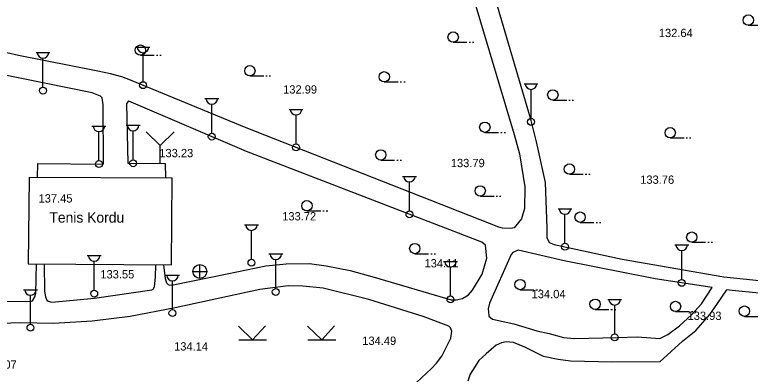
# Model space of a CAD drawing. Extents: x 419101 to 420177, y 4451541 to 4452254.
# Drawn here: x 419185.8 to 419292.2, y 4452123.9 to 4452175.9 of the extents above; entities that cross this region are included whole.
import ezdxf

# ---------------------------------------------------------------- set-up
doc = ezdxf.new("R2010")
doc.units = 0
doc.layers.add('3_HALİHAZIR', color=7, linetype='Continuous')

msp = doc.modelspace()

# ---------------------------------------------------------------- linework, layer by layer
at = {"layer": '3_HALİHAZIR'}
for p, q in [((419291.89, 4452174.42), (419293.89, 4452174.42)), ((419203.33, 4452171.25), (419205.33, 4452171.25)), ((419249.19, 4452171.96), (419251.19, 4452171.96)), ((419251.49, 4452171.96), (419251.69, 4452171.96)), ((419251.99, 4452171.96), (419252.19, 4452171.96)), ((419188.85, 4452170.46), (419190.85, 4452170.46)), ((419203.95, 4452170.07), (419205.95, 4452170.07)), ((419204.33, 4452166.25), (419204.33, 4452170.44)), ((419206.25, 4452170.07), (419206.45, 4452170.07)), ((419206.75, 4452170.07), (419206.95, 4452170.07)), ((419189.85, 4452165.46), (419189.85, 4452169.66)), ((419219.78, 4452167.09), (419221.78, 4452167.09)), ((419222.08, 4452167.09), (419222.28, 4452167.09)), ((419222.58, 4452167.09), (419222.78, 4452167.09)), ((419239.23, 4452166.21), (419241.23, 4452166.21)), ((419241.53, 4452166.21), (419241.73, 4452166.21)), ((419242.03, 4452166.21), (419242.23, 4452166.21)), ((419259.46, 4452165.94), (419261.46, 4452165.94)), ((419260.46, 4452160.94), (419260.46, 4452165.13)), ((419213.27, 4452163.81), (419215.27, 4452163.81)), ((419263.61, 4452163.59), (419265.61, 4452163.59)), ((419265.91, 4452163.59), (419266.11, 4452163.59)), ((419266.41, 4452163.59), (419266.61, 4452163.59)), ((419214.27, 4452158.81), (419214.27, 4452163)), ((419225.46, 4452162.24), (419227.46, 4452162.24)), ((419226.46, 4452157.24), (419226.46, 4452161.43)), ((419196.94, 4452159.83), (419198.94, 4452159.83)), ((419201.89, 4452159.95), (419203.89, 4452159.95)), ((419197.94, 4452154.83), (419197.94, 4452159.02)), ((419202.89, 4452154.95), (419202.89, 4452159.14)), ((419206.8, 4452157), (419204.8, 4452159)), ((419206.8, 4452157), (419208.81, 4452159)), ((419253.77, 4452158.91), (419255.77, 4452158.91)), ((419256.07, 4452158.91), (419256.27, 4452158.91)), ((419256.57, 4452158.91), (419256.77, 4452158.91)), ((419280.59, 4452158.11), (419282.59, 4452158.11)), ((419282.89, 4452158.11), (419283.09, 4452158.11)), ((419283.39, 4452158.11), (419283.59, 4452158.11)), ((419206.8, 4452154.41), (419206.8, 4452157)), ((419238.72, 4452154.9), (419240.72, 4452154.9)), ((419241.02, 4452154.9), (419241.22, 4452154.9)), ((419241.52, 4452154.9), (419241.72, 4452154.9)), ((419241.87, 4452152.55), (419243.87, 4452152.55)), ((419266.01, 4452152.86), (419268.01, 4452152.86)), ((419268.31, 4452152.86), (419268.51, 4452152.86)), ((419268.81, 4452152.86), (419269.01, 4452152.86)), ((419242.87, 4452147.55), (419242.87, 4452151.75)), ((419253.1, 4452149.68), (419255.1, 4452149.68)), ((419255.4, 4452149.68), (419255.6, 4452149.68)), ((419255.9, 4452149.68), (419256.1, 4452149.68)), ((419264.36, 4452147.86), (419266.36, 4452147.86)), ((419228.04, 4452147.55), (419230.04, 4452147.55)), ((419230.34, 4452147.55), (419230.54, 4452147.55)), ((419230.84, 4452147.55), (419231.04, 4452147.55)), ((419265.36, 4452142.86), (419265.36, 4452147.06)), ((419219.01, 4452145.54), (419221.01, 4452145.54)), ((419267.56, 4452145.89), (419269.56, 4452145.89)), ((419269.86, 4452145.89), (419270.06, 4452145.89)), ((419270.36, 4452145.89), (419270.56, 4452145.89)), ((419220.01, 4452140.54), (419220.01, 4452144.73)), ((419281.26, 4452142.63), (419283.26, 4452142.63)), ((419283.71, 4452143), (419285.71, 4452143)), ((419286.01, 4452143), (419286.21, 4452143)), ((419286.51, 4452143), (419286.71, 4452143)), ((419222.53, 4452141.31), (419224.53, 4452141.31)), ((419243.64, 4452141.35), (419245.64, 4452141.35)), ((419245.94, 4452141.35), (419246.14, 4452141.35)), ((419246.44, 4452141.35), (419246.64, 4452141.35)), ((419282.26, 4452137.63), (419282.26, 4452141.83)), ((419196.26, 4452141.08), (419198.26, 4452141.08)), ((419197.26, 4452136.08), (419197.26, 4452140.27)), ((419223.53, 4452136.31), (419223.53, 4452140.51)), ((419247.8, 4452140.23), (419249.8, 4452140.23)), ((419212.56, 4452137.76), (419212.56, 4452139.76)), ((419248.8, 4452135.23), (419248.8, 4452139.42)), ((419207.58, 4452138.25), (419209.58, 4452138.25)), ((419211.54, 4452138.75), (419213.54, 4452138.75)), ((419208.58, 4452133.25), (419208.58, 4452137.44)), ((419187.04, 4452136.14), (419189.04, 4452136.14)), ((419258.87, 4452136.14), (419260.87, 4452136.14)), ((419261.17, 4452136.14), (419261.37, 4452136.14)), ((419261.67, 4452136.14), (419261.87, 4452136.14)), ((419188.04, 4452131.14), (419188.04, 4452135.34)), ((419271.56, 4452134.73), (419273.56, 4452134.73)), ((419272.56, 4452129.73), (419272.56, 4452133.92)), ((419269.72, 4452133.28), (419271.72, 4452133.28)), ((419272.02, 4452133.28), (419272.22, 4452133.28)), ((419272.52, 4452133.28), (419272.72, 4452133.28)), ((419281.36, 4452132.96), (419283.36, 4452132.96)), ((419283.66, 4452132.96), (419283.86, 4452132.96)), ((419284.16, 4452132.96), (419284.36, 4452132.96)), ((419291.32, 4452132.28), (419293.32, 4452132.28)), ((419220.18, 4452128.89), (419218.12, 4452130.88)), ((419220.18, 4452128.89), (419222.03, 4452130.9)), ((419230.18, 4452128.89), (419228.12, 4452130.88)), ((419230.18, 4452128.89), (419232.03, 4452130.9)), ((419218.16, 4452128.89), (419222.2, 4452128.89)), ((419228.16, 4452128.89), (419232.2, 4452128.89))]:
    msp.add_line(p, q, dxfattribs=at)
for points in [[(419247.02, 4452195.49), (419258.01, 4452158.62), (419258.79, 4452155.8), (419259.55, 4452151.05), (419259.51, 4452147.9), (419259.06, 4452146.42), (419258.03, 4452145.11), (419257.53, 4452144.99), (419256.32, 4452145.07), (419255.78, 4452145.18), (419219.25, 4452159.58), (419202.53, 4452166.49), (419201.24, 4452166.94), (419199.62, 4452167.4), (419197.81, 4452167.79), (419186.33, 4452170.05), (419181.18, 4452171.19)], [(419255.05, 4452178.94), (419260.31, 4452161.01), (419261.21, 4452157.56), (419262.48, 4452151.66), (419262.74, 4452145.03), (419262.75, 4452143.72), (419263.09, 4452142.99), (419263.8, 4452142.7), (419273.66, 4452140.58), (419288.36, 4452137.99), (419296.27, 4452137.2)], [(419189.06, 4452152.4), (419189.12, 4452154.4), (419198.59, 4452154.32), (419198.54, 4452162.88), (419198.41, 4452163.93), (419198.19, 4452164.16), (419196.99, 4452164.65), (419180.06, 4452168.07), (419162.02, 4452172.08), (419145.99, 4452175.59)], [(419207.28, 4452139.74), (419207.51, 4452137.77), (419207.72, 4452137.11), (419207.98, 4452136.88), (419208.21, 4452136.78), (419208.7, 4452136.83), (419216.5, 4452138.43), (419222.1, 4452139.58), (419225.04, 4452139.89), (419228.4, 4452139.92), (419230.8, 4452139.59), (419234.28, 4452138.94), (419237.75, 4452137.95), (419248.92, 4452134.69), (419249.62, 4452134.69), (419250.52, 4452134.87), (419251.4, 4452135.42), (419252, 4452136.08), (419253.37, 4452138.38), (419254.07, 4452140.7), (419253.85, 4452142.6), (419253.33, 4452143.02), (419219.29, 4452156.16), (419202.29, 4452163.44), (419202.15, 4452163.34), (419201.94, 4452163.03), (419202.13, 4452154.46), (419207.51, 4452154.4), (419207.57, 4452152.31)], [(419286.64, 4452136.46), (419278.39, 4452137.73), (419265.24, 4452140.33), (419258.6, 4452141.85), (419257.8, 4452141.51), (419257.59, 4452141.25), (419254.46, 4452134.17), (419254.24, 4452133.37), (419254.35, 4452132.42), (419254.37, 4452132.33), (419254.87, 4452131.88), (419257.96, 4452131.22), (419261.29, 4452130.19), (419263.09, 4452129.78), (419265.17, 4452129.22), (419266.74, 4452129.08), (419272.91, 4452129.24), (419275.84, 4452129.3), (419279.09, 4452129.07)], [(419160.52, 4452121.93), (419161.18, 4452121.97), (419162.28, 4452122.57), (419163.77, 4452124.21), (419164.73, 4452125.69), (419166.17, 4452127.89), (419167.04, 4452128.97), (419169.79, 4452131.33), (419171.71, 4452132.31), (419175.6, 4452133.58), (419177.03, 4452133.96), (419179.72, 4452134.26), (419183.08, 4452134.49), (419188, 4452134.45), (419188.34, 4452134.52), (419188.69, 4452135.1), (419188.82, 4452135.66), (419188.9, 4452139.87)], [(419190.02, 4452139.86), (419190.05, 4452135.94), (419190.2, 4452135.11), (419190.41, 4452134.63), (419190.61, 4452134.48), (419191.13, 4452134.33), (419197.28, 4452134.92), (419205.6, 4452136.1), (419205.79, 4452136.23), (419205.98, 4452136.56), (419206.13, 4452137.95), (419206.2, 4452139.75)], [(419243.15, 4452122.04), (419246.05, 4452124.74), (419246.79, 4452125.5), (419247.56, 4452126.54), (419248.87, 4452129.13), (419248.99, 4452130.13), (419248.8, 4452130.61), (419248.54, 4452130.85), (419244.84, 4452132.27), (419236.99, 4452134.72), (419230.4, 4452136.35), (419227.46, 4452136.67), (419225.3, 4452136.72), (419221.21, 4452136.15), (419208.95, 4452133.5), (419202.46, 4452132.25), (419196.95, 4452131.57), (419191.42, 4452131.25), (419186.54, 4452131.36), (419181.09, 4452131.15)], [(419279.09, 4452129.07), (419280.25, 4452129.66), (419281.92, 4452130.89), (419283.66, 4452132.49), (419285.11, 4452134.08), (419286.64, 4452136.46)], [(419282.36, 4452128.69), (419284.31, 4452130.24), (419286.34, 4452132.56), (419287.43, 4452134.16), (419288.79, 4452136.14)], [(419318.43, 4452118.28), (419317.36, 4452134.54), (419316.98, 4452135.48), (419316.27, 4452135.75), (419313.86, 4452135.69), (419303.36, 4452135.67), (419298.38, 4452135.44), (419296.33, 4452135.51), (419293.46, 4452135.62), (419289.55, 4452136.02), (419288.79, 4452136.14)], [(419282.36, 4452128.69), (419279.1, 4452125.69), (419272.25, 4452125.66), (419266.17, 4452125.79), (419264.38, 4452126.03), (419262.28, 4452126.48), (419259.57, 4452127.8), (419257.9, 4452128.49), (419256.84, 4452128.59), (419256.19, 4452128.47), (419255.39, 4452128.09), (419253.98, 4452126.86), (419252.92, 4452125.9), (419251.64, 4452123.89), (419251.32, 4452122.89)]]:
    msp.add_lwpolyline(points, dxfattribs=at)
msp.add_lwpolyline([(419187.72, 4452139.88), (419208.46, 4452139.73), (419208.52, 4452152.3), (419187.87, 4452152.4)], close=True, dxfattribs=at)
for centre, radius in [((419291.89, 4452175.17), 0.75), ((419249.19, 4452172.71), 0.75), ((419203.95, 4452170.82), 0.75), ((419219.78, 4452167.84), 0.75), ((419239.23, 4452166.96), 0.75), ((419204.33, 4452165.75), 0.5), ((419189.85, 4452164.96), 0.5), ((419263.61, 4452164.34), 0.75), ((419253.77, 4452159.66), 0.75), ((419260.46, 4452160.44), 0.5), ((419280.59, 4452158.86), 0.75), ((419214.27, 4452158.31), 0.5), ((419226.46, 4452156.74), 0.5), ((419238.72, 4452155.65), 0.75), ((419197.94, 4452154.33), 0.5), ((419202.89, 4452154.45), 0.5), ((419266.01, 4452153.61), 0.75), ((419253.1, 4452150.43), 0.75), ((419228.04, 4452148.3), 0.75), ((419242.87, 4452147.05), 0.5), ((419267.56, 4452146.64), 0.75), ((419283.71, 4452143.75), 0.75), ((419243.64, 4452142.1), 0.75), ((419265.36, 4452142.36), 0.5), ((419220.01, 4452140.04), 0.5), ((419212.55, 4452138.77), 1), ((419258.87, 4452136.89), 0.75), ((419282.26, 4452137.13), 0.5), ((419197.26, 4452135.58), 0.5), ((419223.53, 4452135.81), 0.5), ((419248.8, 4452134.73), 0.5), ((419269.72, 4452134.03), 0.75), ((419281.36, 4452133.71), 0.75), ((419291.32, 4452133.03), 0.75), ((419208.58, 4452132.75), 0.5), ((419188.04, 4452130.64), 0.5), ((419272.56, 4452129.23), 0.5)]:
    msp.add_circle(centre, radius, dxfattribs=at)
for centre in [(419204.33, 4452171.28), (419189.85, 4452170.49), (419260.46, 4452165.97), (419214.27, 4452163.84), (419226.46, 4452162.27), (419197.94, 4452159.86), (419202.89, 4452159.98), (419242.87, 4452152.58), (419265.36, 4452147.89), (419220.01, 4452145.57), (419282.26, 4452142.66), (419223.53, 4452141.34), (419197.26, 4452141.11), (419248.8, 4452140.26), (419208.58, 4452138.27), (419188.04, 4452136.17), (419272.56, 4452134.76)]:
    msp.add_arc(centre, 0.837, 183.298, 356.9072, dxfattribs=at)

# ---------------------------------------------------------------- texts
for s, p in [('132.64 ', (419278.94, 4452172.71)), ('132.99 ', (419224.59, 4452164.53)), ('133.23 ', (419206.68, 4452155.32)), ('133.79 ', (419248.85, 4452153.88)), ('133.76 ', (419276.25, 4452151.47)), ('133.72 ', (419224.46, 4452146.17)), ('134.11 ', (419245.05, 4452139.37)), ('133.55 ', (419198.15, 4452137.77)), ('134.04 ', (419260.54, 4452134.91)), ('133.93 ', (419283.1, 4452131.76)), ('134.14 ', (419208.82, 4452127.33)), ('134.49 ', (419236.04, 4452128.15)), ('134.07 ', (419181.14, 4452124.71))]:
    msp.add_text(s, height=1.2, rotation=359.998, dxfattribs=at).set_placement(p)
for s, height, p in [('137.45 ', 1.2, (419189.21, 4452148.76)), ('Tenis Kordu', 1.5, (419190.78, 4452145.85))]:
    msp.add_text(s, height=height, dxfattribs=at).set_placement(p)

doc.saveas('drawing.dxf')
